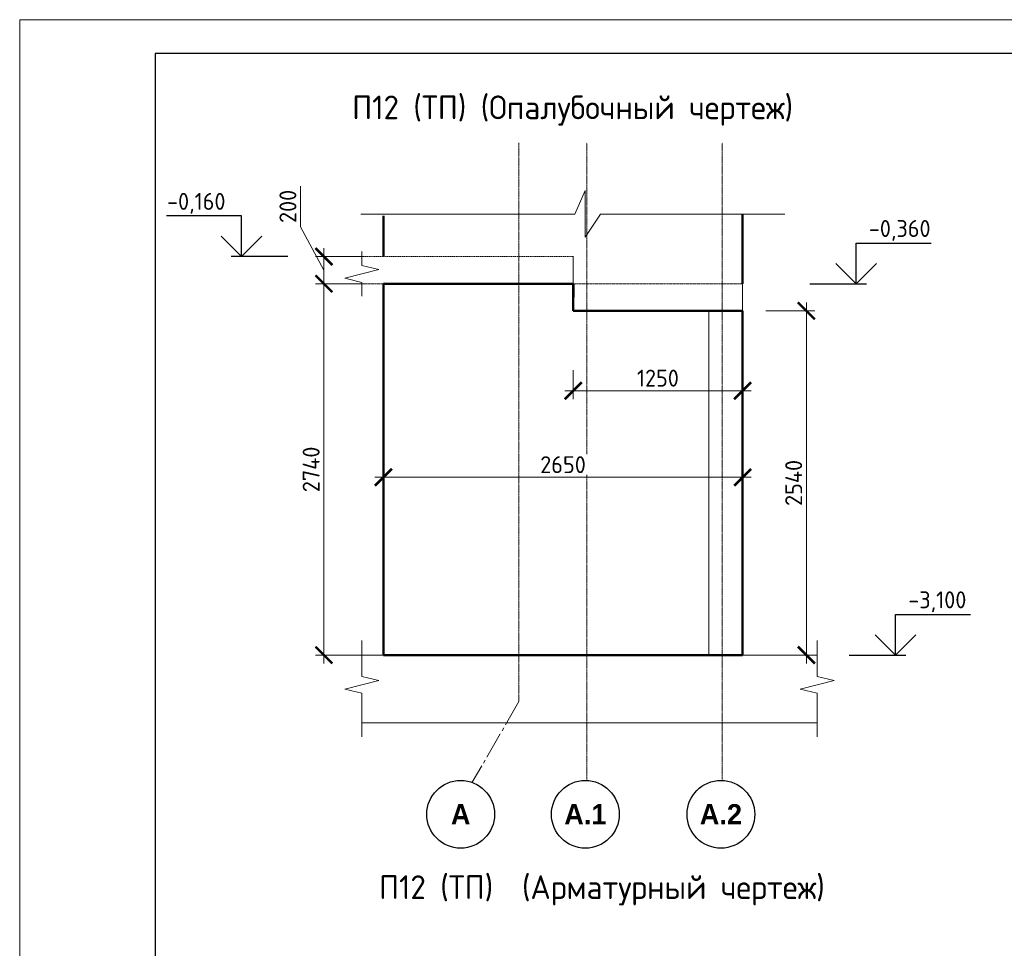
# Model space of a CAD drawing. Header units: millimetres. Extents: x 376598 to 1249954, y -318491 to -22134.
# Tile 359 of 444: x 1028267 to 1042797, y -302496 to -288791. Entities that reach past the tile are written whole.
import ezdxf

# ---------------------------------------------------------------- set-up
doc = ezdxf.new("R2010")
doc.units = ezdxf.units.MM
for name, pattern in [('01 Штриховая _4 мм_', [6, 3.5, -2.5]), ('______5', [1100, 800, -100, 100, -100]), ('осевая', [50.8, 31.75, -6.35, 6.35, -6.35])]:
    doc.linetypes.add(name, pattern=pattern)
for name, color, linetype, lineweight in [('AF_Perekritie', 90, 'Continuous', 18), ('AF_Stena', 90, 'Continuous', 18), ('KR_Fundament', 253, 'Continuous', 18), ('Конструкции 0.5', 5, 'Continuous', 50), ('Оси', 40, '______5', 18), ('РАЗМЕРЫ', 1, 'Continuous', 9), ('ТОНКИЕ', 7, 'Continuous', 9)]:
    doc.layers.add(name, color=color, linetype=linetype, lineweight=lineweight)
doc.layers.add('ТОЛСТЫЕ_ОСНОВНЫЕ', color=6, linetype='Continuous')
doc.styles.add('Century Gothic', font='GOTHIC.TTF')
doc.styles.add('GOST-2.304_Type-B', font='GOST_Common.ttf')
doc.dimstyles.new('мой 25', dxfattribs={"dimscale": 100, "dimtxt": 2.5, "dimasz": 2.5, "dimexe": 1.25, "dimexo": 0.625, "dimtad": 1, "dimdec": 0, "dimlfac": 0.5, "dimtxsty": 'GOST-2.304_Type-B', "dimblk": 'ARCHTICK', "dimcen": 2.5, "dimdle": 1.25, "dimaunit": 1, "dimadec": 1, "dimazin": 2, "dimtfac": 1, "dimtdec": 0, "dimtmove": 1, "dimatfit": 3, "dimfxl": 6, "dimfxlon": 1, "dimtfill": 1, "dimlwd": -1, "dimlwe": -1, "dimarcsym": 0})

# ---------------------------------------------------------------- blocks, each defined once
blk = doc.blocks.new('*U56')
at = {"layer": 'ТОЛСТЫЕ_ОСНОВНЫЕ', "color": 6}
blk.add_lwpolyline([(20, 5), (415, 5), (415, 292), (20, 292)], close=True, dxfattribs=at)
at = {"layer": 'ТОНКИЕ'}
blk.add_lwpolyline([(0, 0), (420, 0), (420, 297), (0, 297)], close=True, dxfattribs=at)
blk = doc.blocks.new('_ArchTick')
at = {"color": 0, "linetype": 'ByBlock', "const_width": 0.15}
blk.add_lwpolyline([(-0.5, -0.5), (0.5, 0.5)], dxfattribs=at)
blk = doc.blocks.new('*D1091')
at = {"layer": 'DEFPOINTS', "color": 0, "lineweight": 0, "transparency": 16777216}
for p in [(1033675, -292288), (1032756, -292688), (1033675, -292688)]:
    blk.add_point(p, dxfattribs=at)
at = {"layer": 'РАЗМЕРЫ', "color": 0, "linetype": 'Continuous', "transparency": 16777216}
for p, q in [((1032412, -291847), (1032412, -291247)), ((1032756, -292488), (1032412, -291847)), ((1032756, -292163), (1032756, -292813)), ((1033356, -292288), (1032631, -292288)), ((1033356, -292688), (1032631, -292688))]:
    blk.add_line(p, q, dxfattribs=at)
at = {"layer": 'РАЗМЕРЫ', "color": 0, "transparency": 16777216, "xscale": 250, "yscale": 250, "zscale": 250}
for p, rotation in [((1032756, -292288), 90), ((1032756, -292688), 270)]:
    blk.add_blockref('_ArchTick', p, dxfattribs=dict(at, rotation=rotation))
at = {"layer": 'РАЗМЕРЫ', "color": 0, "lineweight": 0, "transparency": 16777216, "insert": (1032225, -291547), "char_height": 250, "attachment_point": 5, "rotation": 90, "style": 'GOST-2.304_Type-B', "bg_fill": 3, "box_fill_scale": 1.1, "bg_fill_color": 256, "bg_fill_true_color": 13158600, "bg_fill_transparency": 0}
blk.add_mtext('200', dxfattribs=at)
blk = doc.blocks.new('*D1092')
at = {"layer": 'DEFPOINTS', "color": 0, "lineweight": 0, "transparency": 16777216}
for p in [(1033675, -292688), (1032756, -298168), (1034234, -298168)]:
    blk.add_point(p, dxfattribs=at)
at = {"layer": 'РАЗМЕРЫ', "color": 0, "linetype": 'Continuous', "transparency": 16777216}
for p, q in [((1032756, -292563), (1032756, -298293)), ((1033356, -292688), (1032631, -292688)), ((1033356, -298168), (1032631, -298168))]:
    blk.add_line(p, q, dxfattribs=at)
at = {"layer": 'РАЗМЕРЫ', "color": 0, "transparency": 16777216, "xscale": 250, "yscale": 250, "zscale": 250}
for p, rotation in [((1032756, -292688), 90), ((1032756, -298168), 270)]:
    blk.add_blockref('_ArchTick', p, dxfattribs=dict(at, rotation=rotation))
at = {"layer": 'РАЗМЕРЫ', "color": 0, "lineweight": 0, "transparency": 16777216, "insert": (1032568, -295428), "char_height": 250, "attachment_point": 5, "rotation": 90, "style": 'GOST-2.304_Type-B', "bg_fill": 3, "box_fill_scale": 1.1, "bg_fill_color": 256, "bg_fill_true_color": 13158600, "bg_fill_transparency": 0}
blk.add_mtext('2740', dxfattribs=at)
blk = doc.blocks.new('*D1100')
at = {"layer": 'DEFPOINTS', "color": 0, "lineweight": 0, "transparency": 16777216}
for p in [(1033635, -295428), (1033635, -295545), (1038935, -295628)]:
    blk.add_point(p, dxfattribs=at)
at = {"layer": 'РАЗМЕРЫ', "color": 0, "linetype": 'Continuous', "transparency": 16777216}
for p, q in [((1039060, -295545), (1033510, -295545)), ((1033635, -295490), (1033635, -295670)), ((1038935, -295565), (1038935, -295420))]:
    blk.add_line(p, q, dxfattribs=at)
at = {"layer": 'РАЗМЕРЫ', "color": 0, "transparency": 16777216, "xscale": 250, "yscale": 250, "zscale": 250, "rotation": 180}
blk.add_blockref('_ArchTick', (1033635, -295545), dxfattribs=at)
at = {"layer": 'РАЗМЕРЫ', "color": 0, "transparency": 16777216, "xscale": 250, "yscale": 250, "zscale": 250}
blk.add_blockref('_ArchTick', (1038935, -295545), dxfattribs=at)
at = {"layer": 'РАЗМЕРЫ', "color": 0, "lineweight": 0, "transparency": 16777216, "insert": (1036285, -295358), "char_height": 250, "attachment_point": 5, "style": 'GOST-2.304_Type-B', "bg_fill": 3, "box_fill_scale": 1.1, "bg_fill_color": 256, "bg_fill_true_color": 13158600, "bg_fill_transparency": 0}
blk.add_mtext('2650', dxfattribs=at)
blk = doc.blocks.new('*D1101')
at = {"layer": 'DEFPOINTS', "color": 0, "lineweight": 0, "transparency": 16777216}
for p in [(1036435, -293901), (1038935, -293901), (1036435, -294268)]:
    blk.add_point(p, dxfattribs=at)
at = {"layer": 'РАЗМЕРЫ', "color": 0, "linetype": 'Continuous', "transparency": 16777216}
for p, q in [((1036435, -293963), (1036435, -294393)), ((1038935, -293963), (1038935, -294393)), ((1039060, -294268), (1036310, -294268))]:
    blk.add_line(p, q, dxfattribs=at)
at = {"layer": 'РАЗМЕРЫ', "color": 0, "transparency": 16777216, "xscale": 250, "yscale": 250, "zscale": 250, "rotation": 180}
blk.add_blockref('_ArchTick', (1036435, -294268), dxfattribs=at)
at = {"layer": 'РАЗМЕРЫ', "color": 0, "transparency": 16777216, "xscale": 250, "yscale": 250, "zscale": 250}
blk.add_blockref('_ArchTick', (1038935, -294268), dxfattribs=at)
at = {"layer": 'РАЗМЕРЫ', "color": 0, "lineweight": 0, "transparency": 16777216, "insert": (1037685, -294081), "char_height": 250, "attachment_point": 5, "style": 'GOST-2.304_Type-B', "bg_fill": 3, "box_fill_scale": 1.1, "bg_fill_color": 256, "bg_fill_true_color": 13158600, "bg_fill_transparency": 0}
blk.add_mtext('1250', dxfattribs=at)
blk = doc.blocks.new('*D1102')
at = {"layer": 'DEFPOINTS', "color": 0, "lineweight": 0, "transparency": 16777216}
for p in [(1038526, -293088), (1038935, -298168), (1039876, -298168)]:
    blk.add_point(p, dxfattribs=at)
at = {"layer": 'РАЗМЕРЫ', "color": 0, "linetype": 'Continuous', "transparency": 16777216}
for p, q in [((1039876, -292963), (1039876, -298293)), ((1039276, -293088), (1040001, -293088)), ((1039276, -298168), (1040001, -298168))]:
    blk.add_line(p, q, dxfattribs=at)
at = {"layer": 'РАЗМЕРЫ', "color": 0, "transparency": 16777216, "xscale": 250, "yscale": 250, "zscale": 250}
for p, rotation in [((1039876, -293088), 90), ((1039876, -298168), 270)]:
    blk.add_blockref('_ArchTick', p, dxfattribs=dict(at, rotation=rotation))
at = {"layer": 'РАЗМЕРЫ', "color": 0, "lineweight": 0, "transparency": 16777216, "insert": (1039689, -295628), "char_height": 250, "attachment_point": 5, "rotation": 90, "style": 'GOST-2.304_Type-B', "bg_fill": 3, "box_fill_scale": 1.1, "bg_fill_color": 256, "bg_fill_true_color": 13158600, "bg_fill_transparency": 0}
blk.add_mtext('2540', dxfattribs=at)

msp = doc.modelspace()

# ---------------------------------------------------------------- linework, layer by layer
for points in [[(1031539.4, -291687.7), (1030434.1, -291687.7)], [(1031539.4, -292287.7), (1031539.4, -291687.7)], [(1031239.4, -291987.7), (1031539.4, -292287.7), (1031839.4, -291987.7)], [(1040611.9, -292087.7), (1041717.2, -292087.7)], [(1040611.9, -292687.7), (1040611.9, -292087.7)], [(1040911.9, -292387.7), (1040611.9, -292687.7), (1040311.9, -292387.7)], [(1039927.4, -292687.7), (1040761.9, -292687.7)], [(1041193.7, -297567.7), (1042299, -297567.7)], [(1041193.7, -298167.7), (1041193.7, -297567.7)], [(1041493.7, -297867.7), (1041193.7, -298167.7), (1040893.7, -297867.7)], [(1040509.2, -298167.7), (1041343.7, -298167.7)]]:
    msp.add_lwpolyline(points)
at = {"color": 0, "linetype": 'ByBlock', "lineweight": -2}
for centre in [(1034774.5, -300518), (1036614.5, -300518), (1038614.5, -300518)]:
    msp.add_circle(centre, 500, dxfattribs=at)
at = {"layer": 'AF_Perekritie', "linetype": '01 Штриховая _4 мм_', "lineweight": 9}
for p, q in [((1036440.5, -292287.7), (1033314.4, -292287.7)), ((1033314.4, -292687.7), (1038934.7, -292687.7))]:
    msp.add_line(p, q, dxfattribs=at)
at = {"layer": 'AF_Stena', "lineweight": 50}
for p, q in [((1038934.7, -292687.7), (1038934.7, -291663.7)), ((1036434.7, -292687.7), (1033634.7, -292687.7)), ((1033634.7, -292687.7), (1033634.7, -298167.7)), ((1036434.7, -293087.7), (1036434.7, -292687.7)), ((1036434.7, -293087.7), (1036437.6, -292687.7)), ((1036434.7, -293087.7), (1038934.7, -293087.7)), ((1038934.7, -298167.7), (1038934.7, -293087.7)), ((1033634.7, -298167.7), (1038934.7, -298167.7))]:
    msp.add_line(p, q, dxfattribs=at)
at = {"layer": 'AF_Stena', "lineweight": 20}
for points in [[(1033314.4, -292362.7), (1033314.4, -292212.7)], [(1033564.4, -292480.2), (1033064.4, -292605.2)], [(1033314.4, -292362.7), (1033314.4, -292417.7)], [(1033314.4, -292417.7), (1033564.4, -292480.2)], [(1033064.4, -292605.2), (1033314.4, -292667.7)], [(1033314.4, -292667.7), (1033314.4, -292722.7)], [(1033314.4, -292722.7), (1033314.4, -292872.7)], [(1033314.4, -298427.4), (1033314.4, -297955.5)], [(1040036.2, -298427.4), (1040036.2, -297955.5)], [(1033314.4, -298427.4), (1033314.4, -298482.4)], [(1040036.2, -298427.4), (1040036.2, -298482.4)], [(1033564.4, -298544.9), (1033064.4, -298669.9)], [(1033314.4, -298482.4), (1033564.4, -298544.9)], [(1040286.2, -298544.9), (1039786.2, -298669.9)], [(1040036.2, -298482.4), (1040286.2, -298544.9)], [(1033064.4, -298669.9), (1033314.4, -298732.4)], [(1033314.4, -298732.4), (1033314.4, -298787.4)], [(1039786.2, -298669.9), (1040036.2, -298732.4)], [(1040036.2, -298732.4), (1040036.2, -298787.4)], [(1033314.4, -298787.4), (1033314.4, -299373.1)], [(1040036.2, -298787.4), (1040036.2, -299373.1)]]:
    msp.add_lwpolyline(points, dxfattribs=at)
at = {"layer": 'KR_Fundament', "lineweight": 9}
for p, q in [((1040036.2, -298167.7), (1033314.4, -298167.7)), ((1033314.4, -299167.7), (1040036.2, -299167.7))]:
    msp.add_line(p, q, dxfattribs=at)
at = {"layer": 'Оси', "color": 16, "linetype": 'осевая', "lineweight": 0, "ltscale": 0.5, "transparency": 33554687}
for p, q in [((1035634.7, -298852), (1035634.7, -290608.8)), ((1036634.7, -300006.9), (1036634.7, -290608.8)), ((1038634.7, -300006.9), (1038634.7, -290608.8))]:
    msp.add_line(p, q, dxfattribs=at)
at = {"layer": 'Оси', "color": 16, "linetype": '______5', "lineweight": 0, "ltscale": 0.5, "transparency": 33554687}
msp.add_line((1035634.7, -298852), (1034946.1, -300044.6), dxfattribs=at)
at = {"layer": 'РАЗМЕРЫ', "color": 4}
for p, q in [((1036459.2, -291663.7), (1036610.6, -291314.1)), ((1036610.6, -291314.1), (1036610.6, -291998.9)), ((1036610.6, -291998.9), (1036839, -291663.7)), ((1036839, -291663.7), (1039557.2, -291663.7))]:
    msp.add_line(p, q, dxfattribs=at)
at = {"layer": 'РАЗМЕРЫ', "color": 4, "lineweight": 0}
msp.add_line((1036434.7, -292687.7), (1036434.7, -292287.7), dxfattribs=at)

# ---------------------------------------------------------------- block references
at = {"xscale": 100, "yscale": 100, "zscale": 100}
msp.add_blockref('*U56', (1028266.7, -318491.4), dxfattribs=at)

# ---------------------------------------------------------------- texts
at = {"style": 'GOST-2.304_Type-B'}
for s, p in [('-0,160', (1030440.9, -291597.7)), ('-0,360', (1040797.8, -291997.7)), ('-3,100', (1041379.7, -297477.7))]:
    msp.add_text(s, height=250, dxfattribs=at).set_placement(p)
at = {"layer": 'Оси', "color": 16, "linetype": 'Continuous', "lineweight": 25, "transparency": 33554687, "char_height": 600, "attachment_point": 5, "style": 'Century Gothic'}
for s, insert, width in [('\\A1;{\\fCentury Gothic|i0|b1;\\H300.000000;\\W1.000000;\\C16;А}\\P', (1034774.5, -300518), 920), ('\\A1;{\\fCentury Gothic|i0|b1;\\H300.000000;\\W1.000000;\\C16;А.1}\\P', (1036614.5, -300518), 1620), ('\\A1;{\\fCentury Gothic|i0|b1;\\H300.000000;\\W1.000000;\\C16;А.2}\\P', (1038614.5, -300518), 1620)]:
    msp.add_mtext(s, dxfattribs=dict(at, insert=insert, width=width))
at = {"layer": 'РАЗМЕРЫ', "char_height": 350, "attachment_point": 5, "style": 'GOST-2.304_Type-B'}
for s, width, insert in [('П12 (ТП) (Опалубочный чертеж)', 9816.088, (1036426.5, -290132.8)), ('П12 (ТП)  (Арматурный чертеж)', 10326.693, (1036858.8, -301640.8))]:
    msp.add_mtext_dynamic_manual_height_columns(s, width=width, gutter_width=625, heights=[0], dxfattribs=dict(at, insert=insert))

# ---------------------------------------------------------------- next in the draw order: dimensions: what is measured, and where the dimension line sits
at = {"layer": 'РАЗМЕРЫ', "lineweight": 0}
dim = msp.add_linear_dim(base=(1032755.9, -292687.7), p1=(1033674.9, -292287.7), p2=(1033674.9, -292687.7), angle=90, dimstyle='мой 25', dxfattribs=at)
dim.commit()
dim.dimension.update_dxf_attribs({"geometry": '*D1091', "text_midpoint": (1032412.2, -291784.6), "dimtype": 160})

# ---------------------------------------------------------------- next in the draw order: linework, layer by layer
msp.add_lwpolyline([(1032223.9, -292287.7), (1031389.4, -292287.7)])
at = {"layer": 'AF_Stena', "lineweight": 50}
msp.add_line((1033634.7, -292287.7), (1033634.7, -291684.8), dxfattribs=at)
at = {"layer": 'РАЗМЕРЫ', "color": 4}
msp.add_line((1033301.8, -291663.7), (1036459.2, -291663.7), dxfattribs=at)

# ---------------------------------------------------------------- next in the draw order: dimensions: what is measured, and where the dimension line sits
at = {"layer": 'РАЗМЕРЫ', "lineweight": 0}
dim = msp.add_linear_dim(base=(1032755.9, -298167.7), p1=(1033674.9, -292687.7), p2=(1034233.6, -298167.7), angle=90, dimstyle='мой 25', dxfattribs=at)
dim.commit()
dim.dimension.update_dxf_attribs({"geometry": '*D1092', "text_midpoint": (1032568.4, -295427.7)})

# ---------------------------------------------------------------- next in the draw order: linework, layer by layer
at = {"layer": 'AF_Perekritie', "linetype": '01 Штриховая _4 мм_', "lineweight": 9}
msp.add_line((1038934.7, -292687.7), (1033314.4, -292687.7), dxfattribs=at)

# ---------------------------------------------------------------- next in the draw order: dimensions: what is measured, and where the dimension line sits
at = {"layer": 'РАЗМЕРЫ', "lineweight": 0}
dim = msp.add_linear_dim(base=(1033634.7, -295545.4), p1=(1038934.7, -295627.7), p2=(1033634.7, -295427.7), dimstyle='мой 25', dxfattribs=at)
dim.commit()
dim.dimension.update_dxf_attribs({"geometry": '*D1100', "text_midpoint": (1036284.7, -295357.9)})

# ---------------------------------------------------------------- next in the draw order: linework, layer by layer
at = {"layer": 'Конструкции 0.5', "color": 3, "lineweight": 0}
msp.add_line((1038434.7, -293087.7), (1038434.7, -298167.7), dxfattribs=at)

# ---------------------------------------------------------------- next in the draw order: dimensions: what is measured, and where the dimension line sits
at = {"layer": 'РАЗМЕРЫ', "lineweight": 0}
dim = msp.add_linear_dim(base=(1036434.7, -294268.4), p1=(1038934.7, -293901), p2=(1036434.7, -293901), dimstyle='мой 25', dxfattribs=at)
dim.commit()
dim.dimension.update_dxf_attribs({"geometry": '*D1101', "text_midpoint": (1037684.7, -294080.9)})

# ---------------------------------------------------------------- next in the draw order: dimensions: what is measured, and where the dimension line sits
dim = msp.add_linear_dim(base=(1039876.2, -298167.7), p1=(1038525.8, -293087.7), p2=(1038934.7, -298167.7), angle=90, dimstyle='мой 25', dxfattribs=at)
dim.commit()
dim.dimension.update_dxf_attribs({"geometry": '*D1102', "text_midpoint": (1039688.7, -295627.7)})

# ---------------------------------------------------------------- next in the draw order: linework, layer by layer
at = {"layer": 'РАЗМЕРЫ', "color": 4, "lineweight": 0}
msp.add_line((1038934.7, -292687.7), (1038934.7, -293087.7), dxfattribs=at)

doc.saveas('drawing.dxf')
